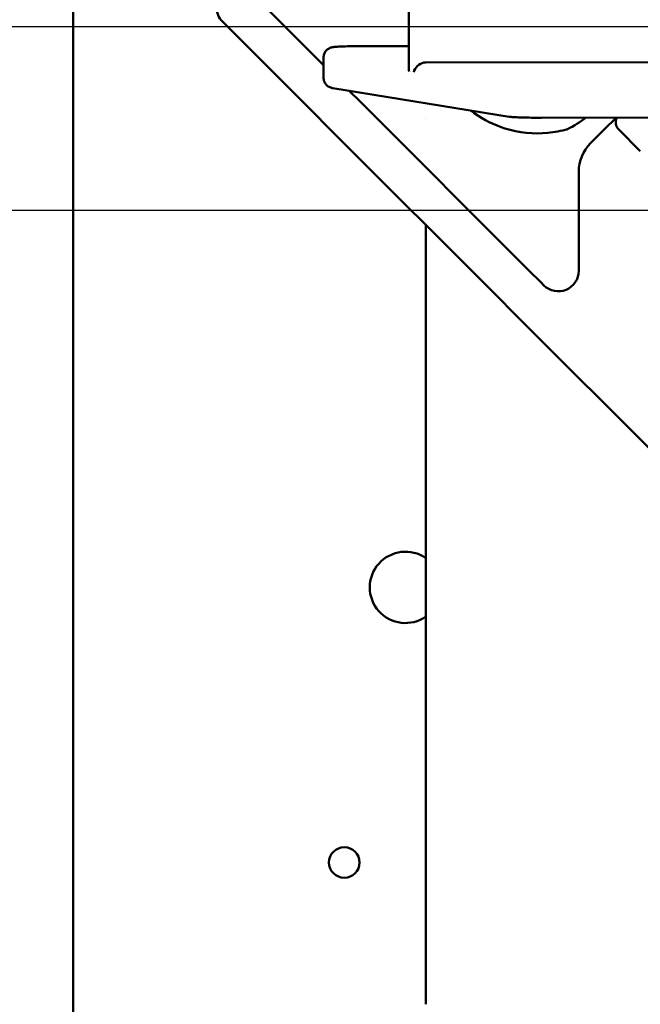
# Model space of a CAD drawing. Header units: millimetres. Extents: x 0 to 14369, y -869 to 2970.
# Tile 418 of 656: x 2322 to 2383, y 2377 to 2474. Entities that reach past the tile are written whole.
import ezdxf

# ---------------------------------------------------------------- set-up
doc = ezdxf.new("R2010")
doc.units = ezdxf.units.MM
doc.header["$LTSCALE"] = 10
doc.layers.add('Bemaßung (ISO)', color=7, linetype='Continuous', lineweight=25)
doc.layers.add('Sichtbar (ISO)', color=7, linetype='Continuous', lineweight=50)
doc.styles.add('Notiztext (DIN)', font='isocpeur.ttf')
doc.dimstyles.new('Standard (DIN)', dxfattribs={"dimscale": 10, "dimtxt": 3.5, "dimasz": 2.5, "dimexe": 3.175, "dimexo": 0.8, "dimgap": 0.8, "dimtad": 1, "dimrnd": 1e-08, "dimzin": 0, "dimtxsty": 'Notiztext (DIN)', "dimcen": 0.09, "dimdle": 10, "dimclrd": 256, "dimclre": 256, "dimclrt": 256, "dimadec": 0, "dimazin": 0, "dimtfac": 1, "dimtmove": 0, "dimatfit": 3, "dimfxl": 1, "dimtolj": 1, "dimtzin": 0, "dimlwd": -1, "dimlwe": -1, "dimarcsym": 0})

# ---------------------------------------------------------------- blocks, each defined once
blk = doc.blocks.new('*D22')
at = {"layer": 'Bemaßung (ISO)', "transparency": 16777216}
for p, q in [((2248.747, 2497.924), (2248.747, 2522.924)), ((2521.783, 2472.924), (2216.997, 2472.924)), ((2248.747, 2472.924), (2248.747, 2454.924)), ((2525.783, 2454.924), (2216.997, 2454.924)), ((2248.747, 2429.924), (2248.747, 2404.924))]:
    blk.add_line(p, q, dxfattribs=at)
for points in [[(2244.58, 2497.924), (2252.913, 2497.924), (2248.747, 2472.924)], [(2244.58, 2429.924), (2252.913, 2429.924), (2248.747, 2454.924)]]:
    blk.add_solid(points, dxfattribs=at)
at = {"layer": 'Defpoints', "color": 0, "transparency": 16777216}
for p in [(2529.783, 2472.924), (2248.747, 2454.924), (2533.783, 2454.924)]:
    blk.add_point(p, dxfattribs=at)
at = {"layer": 'Bemaßung (ISO)', "transparency": 16777216, "insert": (2198.747, 2424.549), "char_height": 35, "attachment_point": 1, "rotation": 90, "style": 'Notiztext (DIN)'}
blk.add_mtext('\\A1;9,00', dxfattribs=at)

msp = doc.modelspace()

# ---------------------------------------------------------------- linework, layer by layer
at = {"layer": 'Sichtbar (ISO)'}
for p, q in [((2327.183, 2271.561), (2327.183, 2492.108)), ((2360.111, 2468.788), (2360.12, 2481.343)), ((2346.415, 2474.522), (2351.75, 2469.187)), ((2350.465, 2464.815), (2341.83, 2473.451)), ((2355.639, 2471.043), (2359.75, 2471.045)), ((2351.749, 2467.936), (2351.75, 2469.934)), ((2387.377, 2469.471), (2361.794, 2469.453)), ((2369.945, 2464.119), (2352.665, 2466.923)), ((2354.275, 2466.662), (2355.335, 2465.602)), ((2355.335, 2465.602), (2371.867, 2449.07)), ((2352.507, 2462.774), (2350.465, 2464.815)), ((2361.783, 2463.978), (2361.783, 2463.977)), ((2391.818, 2464.031), (2373.141, 2464.018)), ((2379.29, 2462.86), (2380.454, 2464.023)), ((2369.038, 2446.242), (2352.507, 2462.774)), ((2377.955, 2461.524), (2379.29, 2462.86)), ((2382.826, 2460.739), (2380.705, 2462.86)), ((2376.783, 2448.982), (2376.783, 2458.696)), ((2361.783, 2453.497), (2361.783, 2381.276)), ((2373.092, 2447.845), (2371.867, 2449.07)), ((2373.092, 2447.845), (2373.369, 2447.568)), ((2369.038, 2446.242), (2370.263, 2445.017)), ((2399.962, 2415.318), (2370.263, 2445.017)), ((2361.783, 2379.618), (2361.783, 2381.276)), ((2361.783, 2379.618), (2361.783, 2379.489)), ((2361.783, 2379.489), (2361.783, 2377.005))]:
    msp.add_line(p, q, dxfattribs=at)
msp.add_circle((2353.783, 2390.924), 1.5, dxfattribs=at)
for centre, radius, start, end in [((2343.244, 2474.865), 2, 180, 225), ((2370.712, 2472.853), 11.134, 296.52376, 307.51221), ((2381.412, 2463.567), 1, 152.8659, 225), ((2380.783, 2458.696), 4, 135, 180), ((2374.783, 2448.982), 2, 225, 0), ((2359.783, 2417.924), 3.5, 55.1501, 304.8499), ((2359.783, 2417.924), 3.5, 55.1501, 304.8499)]:
    msp.add_arc(centre, radius, start, end, dxfattribs=at)
for centre, major_axis, ratio, start_param, end_param in [((2361.566, 2468.491), (-0.831, -0.707), 0.787392, 4.084753, 5.467328), ((2361.793, 2468.418), (0.732, 0.733), 0.99863, 0.784867, 0.969827), ((2361.111, 2468.564), (0.728, -0.856), 0.801063, 3.896531, 4.12181), ((2371.405, 2452.361), (-1.414, -1.414), 0.57735, 0, 0.000012)]:
    msp.add_ellipse(centre, major_axis=major_axis, ratio=ratio, start_param=start_param, end_param=end_param, dxfattribs=at)
for points, knots in [([(2351.75, 2469.934), (2351.75, 2470.043), (2351.769, 2470.154), (2351.838, 2470.359), (2351.89, 2470.455), (2352.018, 2470.624), (2352.096, 2470.699), (2352.218, 2470.785), (2352.258, 2470.808), (2352.329, 2470.846), (2352.362, 2470.86), (2352.443, 2470.893), (2352.489, 2470.907), (2352.568, 2470.927), (2352.601, 2470.934), (2352.691, 2470.95), (2352.742, 2470.957), (2352.963, 2470.981), (2353.169, 2470.993), (2353.574, 2471.011), (2353.73, 2471.016), (2354.174, 2471.028), (2354.489, 2471.034), (2355.082, 2471.041), (2355.361, 2471.042), (2355.639, 2471.043)], [0, 0, 0, 0, 0.0164811, 0.0164811, 0.032648, 0.032648, 0.0487599, 0.0487599, 0.0561451, 0.0561451, 0.0622697, 0.0622697, 0.0724468, 0.0724468, 0.0827106, 0.0827106, 0.1024265, 0.1024265, 0.1617909, 0.1617909, 0.193283, 0.193283, 0.2449215, 0.2449215, 0.2866364, 0.2866364, 0.2866364, 0.2866364]), ([(2352.665, 2466.923), (2352.624, 2466.929), (2352.581, 2466.937), (2352.482, 2466.963), (2352.425, 2466.981), (2352.312, 2467.03), (2352.256, 2467.059), (2352.145, 2467.132), (2352.089, 2467.178), (2351.973, 2467.296), (2351.915, 2467.374), (2351.82, 2467.55), (2351.784, 2467.653), (2351.754, 2467.815), (2351.749, 2467.876), (2351.749, 2467.936)], [0, 0, 0, 0, 0.01414468, 0.01414468, 0.02616127, 0.02616127, 0.03635366, 0.03635366, 0.04735399, 0.04735399, 0.06180068, 0.06180068, 0.07774084, 0.07774084, 0.08678977, 0.08678977, 0.08678977, 0.08678977]), ([(2366.194, 2464.728), (2366.306, 2464.641), (2366.419, 2464.556), (2367.487, 2463.791), (2368.511, 2463.297), (2370.924, 2462.542), (2372.351, 2462.399), (2374.405, 2462.592), (2375.056, 2462.714), (2375.697, 2462.897)], [0.8996562, 0.8996562, 0.8996562, 0.8996562, 0.9276901, 0.9276901, 1.1636068, 1.1636068, 1.4757855, 1.4757855, 1.6209665, 1.6209665, 1.6209665, 1.6209665]), ([(2373.141, 2464.018), (2372.809, 2464.018), (2372.47, 2464.02), (2371.839, 2464.027), (2371.537, 2464.033), (2370.997, 2464.047), (2370.754, 2464.056), (2370.343, 2464.077), (2370.181, 2464.089), (2370.008, 2464.11), (2369.977, 2464.114), (2369.945, 2464.119)], [0, 0, 0, 0, 0.0498529, 0.0498529, 0.0988437, 0.0988437, 0.1483047, 0.1483047, 0.1995683, 0.1995683, 0.2110207, 0.2110207, 0.2110207, 0.2110207]), ([(2375.628, 2462.846), (2375.634, 2462.853), (2375.64, 2462.859), (2375.658, 2462.875), (2375.671, 2462.884), (2375.684, 2462.891)], [-0.090389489, -0.090389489, -0.090389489, -0.090389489, -0.087020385, -0.087020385, -0.080997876, -0.080997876, -0.080997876, -0.080997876])]:
    msp.add_open_spline(points, degree=3, knots=knots, dxfattribs=at)
msp.add_open_spline([(2359.75, 2471.045), (2359.871, 2471.045), (2359.992, 2471.051), (2360.113, 2471.062)], degree=3, dxfattribs=at)

# ---------------------------------------------------------------- dimensions: what is measured, and where the dimension line sits
at = {"layer": 'Bemaßung (ISO)'}
dim = msp.add_linear_dim(base=(2248.747, 2454.924), p1=(2529.783, 2472.924), p2=(2533.783, 2454.924), angle=90, dimstyle='Standard (DIN)', override={"dimgap": 0.8, "dimdec": 2, "dimlfac": 0.5, "dimtol": 0, "dimlim": 0, "dimtp": 0, "dimtm": 0, "dimtdec": 2, "dimtofl": 1, "dimatfit": 1}, dxfattribs=at)
dim.commit()
dim.dimension.update_dxf_attribs({"geometry": '*D22', "text_midpoint": (2248.747, 2463.924), "dimtype": 160})

doc.saveas('drawing.dxf')
